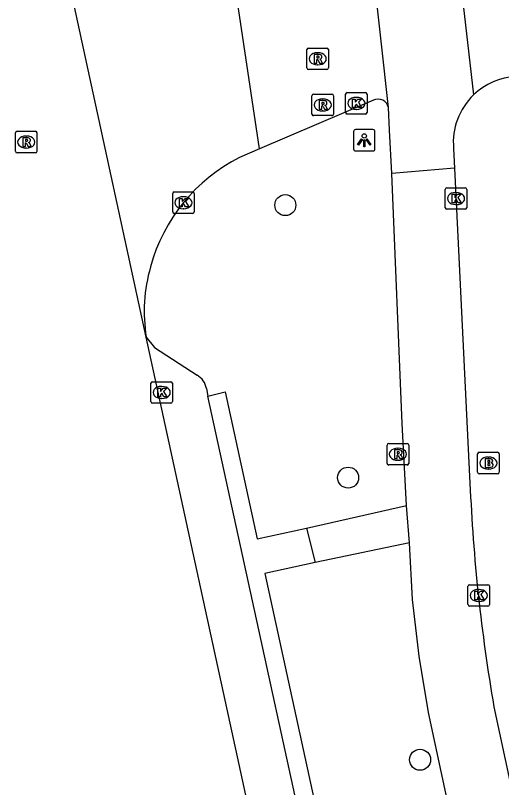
# Model space of a CAD drawing. Extents: x 160557 to 161245, y 385330 to 386505.
# Drawn here: x 160785.97 to 160808.55, y 385569.34 to 385605.25 of the extents above; entities that cross this region are included whole.
import ezdxf

# ---------------------------------------------------------------- set-up
doc = ezdxf.new("R2010")
doc.units = 0
for name, color, linetype in [('IMGEO_Boom', 7, 'Continuous'), ('IMGEO_Brandkraan', 7, 'Continuous'), ('IMGEO_Fietspad_gesloten', 7, 'Continuous'), ('IMGEO_Kolk', 7, 'Continuous'), ('IMGEO_Lichtpunt', 7, 'Continuous'), ('IMGEO_Parkeervlak_open', 7, 'Continuous'), ('IMGEO_Rijbaan_lokaal_gesloten', 7, 'Continuous'), ('IMGEO_Rijbaan_lokaal_open', 7, 'Continuous'), ('IMGEO_Rioolput', 7, 'Continuous'), ('IMGEO_Voetpad_open', 7, 'Continuous')]:
    doc.layers.add(name, color=color, linetype=linetype)

msp = doc.modelspace()

# ---------------------------------------------------------------- linework, layer by layer
at = {"layer": 'IMGEO_Boom'}
for centre in [(160798.51, 385596.424), (160801.427, 385583.752), (160804.77, 385570.634)]:
    msp.add_circle(centre, 0.489, dxfattribs=at)
at = {"layer": 'IMGEO_Brandkraan'}
for p, q in [((160807.444, 385584.003), (160807.444, 385584.855)), ((160807.519, 385584.929), (160808.371, 385584.929)), ((160807.932, 385584.709), (160807.957, 385584.709)), ((160808.445, 385584.855), (160808.445, 385584.003)), ((160808.371, 385583.929), (160807.519, 385583.929)), ((160807.955, 385584.149), (160807.93, 385584.149))]:
    msp.add_line(p, q, dxfattribs=at)
for points in [[(160807.444, 385584.003), (160807.444, 385584.855)], [(160807.519, 385584.929), (160808.371, 385584.929)], [(160807.792, 385584.629), (160807.792, 385584.229), (160808.005, 385584.229)], [(160808.023, 385584.629), (160807.792, 385584.629)], [(160808.445, 385584.855), (160808.445, 385584.003)], [(160807.971, 385584.548), (160807.917, 385584.548), (160807.917, 385584.472)], [(160807.917, 385584.472), (160807.97, 385584.472)], [(160807.979, 385584.396), (160807.917, 385584.396), (160807.917, 385584.315)], [(160807.917, 385584.315), (160807.979, 385584.315)], [(160808.371, 385583.929), (160807.519, 385583.929)]]:
    msp.add_lwpolyline(points, dxfattribs=at)
for centre, radius, start, end in [((160807.521, 385584.853), 0.0765, 91.552, 178.448), ((160807.521, 385584.853), 0.0765, 91.552, 178.448), ((160808.027, 385584.484), 0.145, 59.4692, 91.5367), ((160808.369, 385584.853), 0.0765, 1.552, 88.448), ((160808.369, 385584.853), 0.0765, 1.552, 88.448), ((160807.972, 385584.51), 0.0379, 267.8285, 90.9355), ((160807.98, 385584.355), 0.0404, 269.8759, 90.5077), ((160808.052, 385584.531), 0.0922, 285.5137, 58.1501), ((160808.057, 385584.339), 0.105, 301.3115, 78.989), ((160807.521, 385584.005), 0.0765, 181.552, 268.448), ((160807.521, 385584.005), 0.0765, 181.552, 268.448), ((160808.011, 385584.48), 0.251, 268.6676, 293.5347), ((160808.369, 385584.005), 0.0765, 271.552, 358.448), ((160808.369, 385584.005), 0.0765, 271.552, 358.448)]:
    msp.add_arc(centre, radius, start, end, dxfattribs=at)
for centre, major_axis, ratio, start_param, end_param in [((160807.931, 385584.429), (-0.387, 0.002), 0.722429, 4.712389, 7.853982), ((160807.956, 385584.429), (-0.39, 0.002), 0.717154, 1.570796, 4.712389)]:
    msp.add_ellipse(centre, major_axis=major_axis, ratio=ratio, start_param=start_param, end_param=end_param, dxfattribs=at)
at = {"layer": 'IMGEO_Fietspad_gesloten'}
for points in [[(160806.371, 385598.143), (160807.089, 385583.5)], [(160804.146, 385582.453), (160803.936, 385586.267), (160803.45, 385597.899)], [(160804.275, 385580.727), (160804.146, 385582.453)], [(160808.008, 385559.541), (160805.165, 385572.837), (160804.72, 385575.454), (160804.422, 385578.092), (160804.275, 385580.727)], [(160808.2, 385573.089), (160811.66, 385556.955), (160819.791, 385519.776), (160829.308, 385476.198)]]:
    msp.add_lwpolyline(points, dxfattribs=at)
msp.add_arc((160888.948, 385586.971), 81.933, 182.42783, 189.7546, dxfattribs=at)
at = {"layer": 'IMGEO_Kolk'}
for p, q in [((160801.309, 385600.731), (160801.309, 385601.583)), ((160801.384, 385601.657), (160802.236, 385601.657)), ((160802.31, 385601.583), (160802.31, 385600.731)), ((160801.797, 385601.437), (160801.822, 385601.437)), ((160801.82, 385600.877), (160801.795, 385600.877)), ((160802.236, 385600.657), (160801.384, 385600.657)), ((160806.014, 385597.231), (160806.866, 385597.231)), ((160793.275, 385596.112), (160793.275, 385596.964)), ((160793.35, 385597.038), (160794.202, 385597.038)), ((160794.276, 385596.964), (160794.276, 385596.112)), ((160805.939, 385596.305), (160805.939, 385597.157)), ((160806.427, 385597.011), (160806.452, 385597.011)), ((160806.94, 385597.157), (160806.94, 385596.305)), ((160793.763, 385596.818), (160793.788, 385596.818)), ((160793.786, 385596.258), (160793.761, 385596.258)), ((160806.866, 385596.231), (160806.014, 385596.231)), ((160806.45, 385596.451), (160806.425, 385596.451)), ((160794.202, 385596.038), (160793.35, 385596.038)), ((160792.339, 385588.213), (160793.191, 385588.213)), ((160792.264, 385587.287), (160792.264, 385588.139)), ((160792.752, 385587.993), (160792.777, 385587.993)), ((160793.265, 385588.139), (160793.265, 385587.287)), ((160793.191, 385587.213), (160792.339, 385587.213)), ((160792.775, 385587.433), (160792.75, 385587.433)), ((160806.996, 385577.847), (160806.996, 385578.699)), ((160807.071, 385578.773), (160807.923, 385578.773)), ((160807.484, 385578.553), (160807.509, 385578.553)), ((160807.997, 385578.699), (160807.997, 385577.847)), ((160807.507, 385577.993), (160807.482, 385577.993)), ((160807.923, 385577.773), (160807.071, 385577.773))]:
    msp.add_line(p, q, dxfattribs=at)
for points in [[(160801.309, 385600.731), (160801.309, 385601.583)], [(160801.384, 385601.657), (160802.236, 385601.657)], [(160802.31, 385601.583), (160802.31, 385600.731)], [(160801.63, 385601.357), (160801.753, 385601.357), (160801.753, 385601.206), (160801.883, 385601.357), (160802.047, 385601.357), (160801.901, 385601.206), (160802.054, 385600.957), (160801.902, 385600.957), (160801.817, 385601.121), (160801.753, 385601.054), (160801.753, 385600.957), (160801.63, 385600.957), (160801.63, 385601.357)], [(160802.236, 385600.657), (160801.384, 385600.657)], [(160806.014, 385597.231), (160806.866, 385597.231)], [(160793.275, 385596.112), (160793.275, 385596.964)], [(160793.35, 385597.038), (160794.202, 385597.038)], [(160794.276, 385596.964), (160794.276, 385596.112)], [(160805.939, 385596.305), (160805.939, 385597.157)], [(160806.26, 385596.931), (160806.383, 385596.931), (160806.383, 385596.78), (160806.513, 385596.931), (160806.677, 385596.931), (160806.531, 385596.78), (160806.684, 385596.531), (160806.532, 385596.531), (160806.447, 385596.695), (160806.383, 385596.628), (160806.383, 385596.531), (160806.26, 385596.531), (160806.26, 385596.931)], [(160806.94, 385597.157), (160806.94, 385596.305)], [(160793.596, 385596.738), (160793.719, 385596.738), (160793.719, 385596.587), (160793.849, 385596.738), (160794.013, 385596.738), (160793.867, 385596.587), (160794.02, 385596.338), (160793.868, 385596.338), (160793.783, 385596.502), (160793.719, 385596.435), (160793.719, 385596.338), (160793.596, 385596.338), (160793.596, 385596.738)], [(160806.866, 385596.231), (160806.014, 385596.231)], [(160794.202, 385596.038), (160793.35, 385596.038)], [(160792.339, 385588.213), (160793.191, 385588.213)], [(160792.264, 385587.287), (160792.264, 385588.139)], [(160792.585, 385587.913), (160792.708, 385587.913), (160792.708, 385587.762), (160792.838, 385587.913), (160793.002, 385587.913), (160792.856, 385587.762), (160793.009, 385587.513), (160792.857, 385587.513), (160792.772, 385587.677), (160792.708, 385587.61), (160792.708, 385587.513), (160792.585, 385587.513), (160792.585, 385587.913)], [(160793.265, 385588.139), (160793.265, 385587.287)], [(160793.191, 385587.213), (160792.339, 385587.213)], [(160806.996, 385577.847), (160806.996, 385578.699)], [(160807.071, 385578.773), (160807.923, 385578.773)], [(160807.997, 385578.699), (160807.997, 385577.847)], [(160807.317, 385578.473), (160807.44, 385578.473), (160807.44, 385578.322), (160807.57, 385578.473), (160807.734, 385578.473), (160807.588, 385578.322), (160807.741, 385578.073), (160807.589, 385578.073), (160807.504, 385578.237), (160807.44, 385578.17), (160807.44, 385578.073), (160807.317, 385578.073), (160807.317, 385578.473)], [(160807.923, 385577.773), (160807.071, 385577.773)]]:
    msp.add_lwpolyline(points, dxfattribs=at)
for centre, start, end in [((160801.386, 385601.581), 91.552, 178.448), ((160801.386, 385601.581), 91.552, 178.448), ((160802.234, 385601.581), 1.552, 88.448), ((160802.234, 385601.581), 1.552, 88.448), ((160801.386, 385600.733), 181.552, 268.448), ((160801.386, 385600.733), 181.552, 268.448), ((160802.234, 385600.733), 271.552, 358.448), ((160802.234, 385600.733), 271.552, 358.448), ((160806.016, 385597.155), 91.552, 178.448), ((160806.016, 385597.155), 91.552, 178.448), ((160806.864, 385597.155), 1.552, 88.448), ((160806.864, 385597.155), 1.552, 88.448), ((160793.352, 385596.962), 91.552, 178.448), ((160793.352, 385596.962), 91.552, 178.448), ((160794.2, 385596.962), 1.552, 88.448), ((160794.2, 385596.962), 1.552, 88.448), ((160793.352, 385596.114), 181.552, 268.448), ((160793.352, 385596.114), 181.552, 268.448), ((160794.2, 385596.114), 271.552, 358.448), ((160794.2, 385596.114), 271.552, 358.448), ((160806.016, 385596.307), 181.552, 268.448), ((160806.016, 385596.307), 181.552, 268.448), ((160806.864, 385596.307), 271.552, 358.448), ((160806.864, 385596.307), 271.552, 358.448), ((160792.341, 385588.137), 91.552, 178.448), ((160792.341, 385588.137), 91.552, 178.448), ((160793.189, 385588.137), 1.552, 88.448), ((160793.189, 385588.137), 1.552, 88.448), ((160792.341, 385587.289), 181.552, 268.448), ((160792.341, 385587.289), 181.552, 268.448), ((160793.189, 385587.289), 271.552, 358.448), ((160793.189, 385587.289), 271.552, 358.448), ((160807.073, 385578.697), 91.552, 178.448), ((160807.073, 385578.697), 91.552, 178.448), ((160807.921, 385578.697), 1.552, 88.448), ((160807.921, 385578.697), 1.552, 88.448), ((160807.073, 385577.849), 181.552, 268.448), ((160807.073, 385577.849), 181.552, 268.448), ((160807.921, 385577.849), 271.552, 358.448), ((160807.921, 385577.849), 271.552, 358.448)]:
    msp.add_arc(centre, 0.0765, start, end, dxfattribs=at)
for centre, major_axis, ratio, start_param, end_param in [((160801.796, 385601.157), (-0.387, 0.002), 0.722429, 4.712389, 7.853982), ((160801.821, 385601.157), (-0.39, 0.002), 0.717154, 1.570796, 4.712389), ((160806.426, 385596.731), (-0.387, 0.002), 0.722429, 4.712389, 7.853982), ((160806.451, 385596.731), (-0.39, 0.002), 0.717154, 1.570796, 4.712389), ((160793.762, 385596.538), (-0.387, 0.002), 0.722429, 4.712389, 7.853982), ((160793.787, 385596.538), (-0.39, 0.002), 0.717154, 1.570796, 4.712389), ((160792.751, 385587.713), (-0.387, 0.002), 0.722429, 4.712389, 7.853982), ((160792.776, 385587.713), (-0.39, 0.002), 0.717154, 1.570796, 4.712389), ((160807.483, 385578.273), (-0.387, 0.002), 0.722429, 4.712389, 7.853982), ((160807.508, 385578.273), (-0.39, 0.002), 0.717154, 1.570796, 4.712389)]:
    msp.add_ellipse(centre, major_axis=major_axis, ratio=ratio, start_param=start_param, end_param=end_param, dxfattribs=at)
at = {"layer": 'IMGEO_Lichtpunt'}
for p, q in [((160801.678, 385599.844), (160801.678, 385599.037)), ((160801.678, 385599.844), (160801.678, 385599.037)), ((160802.58, 385599.939), (160801.772, 385599.939)), ((160802.58, 385599.939), (160801.772, 385599.939)), ((160802.674, 385599.037), (160802.674, 385599.844)), ((160802.674, 385599.037), (160802.674, 385599.844)), ((160801.772, 385598.943), (160802.58, 385598.943)), ((160801.772, 385598.943), (160802.58, 385598.943))]:
    msp.add_line(p, q, dxfattribs=at)
for points in [[(160802.052, 385599.508), (160802.091, 385599.48), (160801.903, 385599.218), (160801.865, 385599.245), (160802.052, 385599.508)], [(160802.154, 385599.46), (160802.201, 385599.46), (160802.201, 385599.138), (160802.154, 385599.138), (160802.154, 385599.46)], [(160802.264, 385599.48), (160802.302, 385599.507), (160802.489, 385599.245), (160802.45, 385599.217), (160802.264, 385599.48)]]:
    msp.add_lwpolyline(points, dxfattribs=at)
msp.add_circle((160802.177, 385599.642), 0.0994, dxfattribs=at)
for centre, start, end in [((160801.772, 385599.844), 90, 180), ((160801.772, 385599.844), 90, 180), ((160802.58, 385599.844), 0, 90), ((160802.58, 385599.844), 0, 90), ((160801.772, 385599.037), 180, 270), ((160801.772, 385599.037), 180, 270), ((160802.58, 385599.037), 270, 0), ((160802.58, 385599.037), 270, 360)]:
    msp.add_arc(centre, 0.0946, start, end, dxfattribs=at)
at = {"layer": 'IMGEO_Parkeervlak_open'}
for points in [[(160792.048, 385590.284), (160792.436, 385589.81), (160794.416, 385588.513)], [(160794.843, 385587.896), (160794.907, 385587.543)]]:
    msp.add_lwpolyline(points, dxfattribs=at)
msp.add_arc((160793.988, 385587.761), 0.865, 8.9885, 60.3825, dxfattribs=at)
at = {"layer": 'IMGEO_Rijbaan_lokaal_gesloten'}
for points in [[(160792.048, 385590.284), (160786.885, 385614.09)], [(160806.069, 385611.834), (160807.249, 385601.547)], [(160803.298, 385600.96), (160802.254, 385610.51)], [(160803.45, 385597.899), (160803.344, 385599.913), (160803.298, 385600.96)], [(160806.326, 385599.061), (160806.371, 385598.143)], [(160806.371, 385598.143), (160803.45, 385597.899)], [(160805.973, 385526.253), (160792.048, 385590.284)]]:
    msp.add_lwpolyline(points, dxfattribs=at)
msp.add_arc((160809.38, 385599.341), 3.067, 134.0193, 185.2429, dxfattribs=at)
at = {"layer": 'IMGEO_Rijbaan_lokaal_open'}
for points in [[(160797.307, 385599.043), (160796.191, 385606.511)], [(160802.599, 385601.307), (160797.307, 385599.043)], [(160797.307, 385599.043), (160796.386, 385598.641)]]:
    msp.add_lwpolyline(points, dxfattribs=at)
for centre, radius, start, end in [((160809.377, 385599.341), 3.065, 52.2518, 133.9795), ((160802.814, 385600.863), 0.493, 11.2864, 115.9118), ((160800.036, 385591.441), 8.073, 116.883, 164.7732), ((160799.537, 385591.474), 7.583, 164.0228, 189.027)]:
    msp.add_arc(centre, radius, start, end, dxfattribs=at)
at = {"layer": 'IMGEO_Rioolput'}
for p, q in [((160799.512, 385602.804), (160799.512, 385603.656)), ((160799.587, 385603.73), (160800.439, 385603.73)), ((160800.513, 385603.656), (160800.513, 385602.804)), ((160800, 385603.51), (160800.025, 385603.51)), ((160800.023, 385602.95), (160799.998, 385602.95)), ((160800.439, 385602.73), (160799.587, 385602.73)), ((160799.746, 385600.659), (160799.746, 385601.511)), ((160799.821, 385601.585), (160800.673, 385601.585)), ((160800.747, 385601.511), (160800.747, 385600.659)), ((160800.234, 385601.365), (160800.259, 385601.365)), ((160800.257, 385600.805), (160800.232, 385600.805)), ((160800.673, 385600.585), (160799.821, 385600.585)), ((160785.97, 385598.931), (160785.97, 385599.783)), ((160786.045, 385599.857), (160786.897, 385599.857)), ((160786.971, 385599.783), (160786.971, 385598.931)), ((160786.458, 385599.637), (160786.483, 385599.637)), ((160786.481, 385599.077), (160786.456, 385599.077)), ((160786.897, 385598.857), (160786.045, 385598.857)), ((160803.314, 385585.34), (160804.166, 385585.34)), ((160803.239, 385584.414), (160803.239, 385585.266)), ((160803.727, 385585.12), (160803.752, 385585.12)), ((160804.24, 385585.266), (160804.24, 385584.414)), ((160804.166, 385584.34), (160803.314, 385584.34)), ((160803.75, 385584.56), (160803.725, 385584.56))]:
    msp.add_line(p, q, dxfattribs=at)
for points in [[(160799.512, 385602.804), (160799.512, 385603.656)], [(160799.587, 385603.73), (160800.439, 385603.73)], [(160800.513, 385603.656), (160800.513, 385602.804)], [(160800.101, 385603.428), (160799.849, 385603.43), (160799.849, 385603.03)], [(160800.027, 385603.349), (160799.973, 385603.349), (160799.973, 385603.268)], [(160799.849, 385603.03), (160799.973, 385603.03), (160799.973, 385603.192), (160799.984, 385603.192)], [(160799.973, 385603.268), (160800.025, 385603.268)], [(160800.031, 385603.163), (160800.102, 385603.03), (160800.242, 385603.03), (160800.177, 385603.156)], [(160800.439, 385602.73), (160799.587, 385602.73)], [(160799.746, 385600.659), (160799.746, 385601.511)], [(160799.821, 385601.585), (160800.673, 385601.585)], [(160800.747, 385601.511), (160800.747, 385600.659)], [(160800.335, 385601.283), (160800.083, 385601.285), (160800.083, 385600.885)], [(160800.261, 385601.204), (160800.207, 385601.204), (160800.207, 385601.123)], [(160800.083, 385600.885), (160800.207, 385600.885), (160800.207, 385601.047), (160800.218, 385601.047)], [(160800.207, 385601.123), (160800.259, 385601.123)], [(160800.265, 385601.018), (160800.336, 385600.885), (160800.476, 385600.885), (160800.411, 385601.011)], [(160800.673, 385600.585), (160799.821, 385600.585)], [(160785.97, 385598.931), (160785.97, 385599.783)], [(160786.045, 385599.857), (160786.897, 385599.857)], [(160786.971, 385599.783), (160786.971, 385598.931)], [(160786.559, 385599.555), (160786.307, 385599.557), (160786.307, 385599.157)], [(160786.485, 385599.476), (160786.431, 385599.476), (160786.431, 385599.395)], [(160786.431, 385599.395), (160786.483, 385599.395)], [(160786.307, 385599.157), (160786.431, 385599.157), (160786.431, 385599.319), (160786.442, 385599.319)], [(160786.489, 385599.29), (160786.56, 385599.157), (160786.7, 385599.157), (160786.635, 385599.283)], [(160786.897, 385598.857), (160786.045, 385598.857)], [(160803.314, 385585.34), (160804.166, 385585.34)], [(160803.239, 385584.414), (160803.239, 385585.266)], [(160803.828, 385585.038), (160803.576, 385585.04), (160803.576, 385584.64)], [(160804.24, 385585.266), (160804.24, 385584.414)], [(160803.576, 385584.64), (160803.7, 385584.64), (160803.7, 385584.802), (160803.711, 385584.802)], [(160803.754, 385584.959), (160803.7, 385584.959), (160803.7, 385584.878)], [(160803.7, 385584.878), (160803.752, 385584.878)], [(160803.758, 385584.773), (160803.829, 385584.64), (160803.969, 385584.64), (160803.904, 385584.766)], [(160804.166, 385584.34), (160803.314, 385584.34)]]:
    msp.add_lwpolyline(points, dxfattribs=at)
for centre, radius, start, end in [((160799.589, 385603.654), 0.0765, 91.552, 178.448), ((160799.589, 385603.654), 0.0765, 91.552, 178.448), ((160800.437, 385603.654), 0.0765, 1.552, 88.448), ((160800.437, 385603.654), 0.0765, 1.552, 88.448), ((160800.033, 385603.253), 0.0964, 77.0061, 93.1865), ((160800.047, 385603.31), 0.0378, 276.6634, 79.6772), ((160800.1, 385603.318), 0.109, 350.3612, 89.416), ((160800.098, 385603.318), 0.112, 277.5842, 350.9817), ((160799.983, 385603.139), 0.0533, 26.0293, 88.6989), ((160800.009, 385603.457), 0.19, 274.7715, 282.9687), ((160800.082, 385603.103), 0.108, 29.5134, 73.7905), ((160799.589, 385602.806), 0.0765, 181.552, 268.448), ((160799.589, 385602.806), 0.0765, 181.552, 268.448), ((160800.437, 385602.806), 0.0765, 271.552, 358.448), ((160800.437, 385602.806), 0.0765, 271.552, 358.448), ((160799.823, 385601.509), 0.0765, 91.552, 178.448), ((160799.823, 385601.509), 0.0765, 91.552, 178.448), ((160800.671, 385601.509), 0.0765, 1.552, 88.448), ((160800.671, 385601.509), 0.0765, 1.552, 88.448), ((160800.267, 385601.108), 0.0964, 77.0061, 93.1865), ((160800.281, 385601.165), 0.0378, 276.6634, 79.6772), ((160800.334, 385601.173), 0.109, 350.3612, 89.416), ((160800.332, 385601.173), 0.112, 277.5842, 350.9817), ((160800.217, 385600.994), 0.0533, 26.0293, 88.6989), ((160800.243, 385601.312), 0.19, 274.7715, 282.9687), ((160800.316, 385600.958), 0.108, 29.5134, 73.7905), ((160799.823, 385600.661), 0.0765, 181.552, 268.448), ((160799.823, 385600.661), 0.0765, 181.552, 268.448), ((160800.671, 385600.661), 0.0765, 271.552, 358.448), ((160800.671, 385600.661), 0.0765, 271.552, 358.448), ((160786.047, 385599.781), 0.0765, 91.552, 178.448), ((160786.047, 385599.781), 0.0765, 91.552, 178.448), ((160786.895, 385599.781), 0.0765, 1.552, 88.448), ((160786.895, 385599.781), 0.0765, 1.552, 88.448), ((160786.467, 385599.584), 0.19, 274.7715, 282.9687), ((160786.491, 385599.38), 0.0964, 77.0061, 93.1865), ((160786.505, 385599.437), 0.0378, 276.6634, 79.6772), ((160786.558, 385599.445), 0.109, 350.3612, 89.416), ((160786.556, 385599.445), 0.112, 277.5842, 350.9817), ((160786.441, 385599.266), 0.0533, 26.0293, 88.6989), ((160786.54, 385599.23), 0.108, 29.5134, 73.7905), ((160786.047, 385598.933), 0.0765, 181.552, 268.448), ((160786.047, 385598.933), 0.0765, 181.552, 268.448), ((160786.895, 385598.933), 0.0765, 271.552, 358.448), ((160786.895, 385598.933), 0.0765, 271.552, 358.448), ((160803.316, 385585.264), 0.0765, 91.552, 178.448), ((160803.316, 385585.264), 0.0765, 91.552, 178.448), ((160804.164, 385585.264), 0.0765, 1.552, 88.448), ((160804.164, 385585.264), 0.0765, 1.552, 88.448), ((160803.827, 385584.928), 0.109, 350.3612, 89.416), ((160803.71, 385584.749), 0.0533, 26.0293, 88.6989), ((160803.736, 385585.067), 0.19, 274.7715, 282.9687), ((160803.76, 385584.863), 0.0964, 77.0061, 93.1865), ((160803.774, 385584.92), 0.0378, 276.6634, 79.6772), ((160803.825, 385584.928), 0.112, 277.5842, 350.9817), ((160803.809, 385584.713), 0.108, 29.5134, 73.7905), ((160803.316, 385584.416), 0.0765, 181.552, 268.448), ((160803.316, 385584.416), 0.0765, 181.552, 268.448), ((160804.164, 385584.416), 0.0765, 271.552, 358.448), ((160804.164, 385584.416), 0.0765, 271.552, 358.448)]:
    msp.add_arc(centre, radius, start, end, dxfattribs=at)
for centre, major_axis, ratio, start_param, end_param in [((160799.999, 385603.23), (-0.387, 0.002), 0.722429, 4.712389, 7.853982), ((160800.024, 385603.23), (-0.39, 0.002), 0.717154, 1.570796, 4.712389), ((160800.233, 385601.085), (-0.387, 0.002), 0.722429, 4.712389, 7.853982), ((160800.258, 385601.085), (-0.39, 0.002), 0.717154, 1.570796, 4.712389), ((160786.457, 385599.357), (-0.387, 0.002), 0.722429, 4.712389, 7.853982), ((160786.482, 385599.357), (-0.39, 0.002), 0.717154, 1.570796, 4.712389), ((160803.726, 385584.84), (-0.387, 0.002), 0.722429, 4.712389, 7.853982), ((160803.751, 385584.84), (-0.39, 0.002), 0.717154, 1.570796, 4.712389)]:
    msp.add_ellipse(centre, major_axis=major_axis, ratio=ratio, start_param=start_param, end_param=end_param, dxfattribs=at)
at = {"layer": 'IMGEO_Voetpad_open'}
for points in [[(160794.907, 385587.543), (160795.711, 385587.745), (160797.205, 385580.905), (160799.49, 385581.406)], [(160807.581, 385529.443), (160794.907, 385587.543)], [(160799.49, 385581.406), (160804.146, 385582.453)], [(160799.49, 385581.406), (160799.903, 385579.805)], [(160804.275, 385580.727), (160799.903, 385579.805)], [(160799.903, 385579.805), (160797.562, 385579.302), (160802.137, 385558.227), (160805.176, 385558.907), (160805.901, 385559.069), (160808.008, 385559.541)]]:
    msp.add_lwpolyline(points, dxfattribs=at)

doc.saveas('drawing.dxf')
